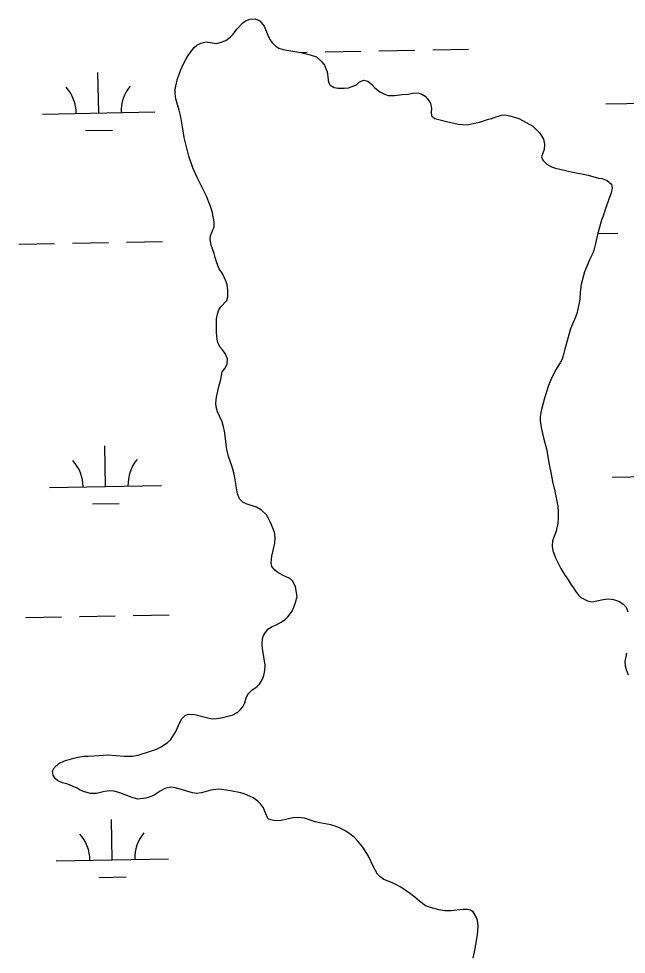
# Model space of a CAD drawing. Extents: x 3957609 to 3995875, y 234277 to 260273.
# Drawn here: x 3979456 to 3979998, y 247110 to 247943 of the extents above; entities that cross this region are included whole.
import ezdxf

# ---------------------------------------------------------------- set-up
doc = ezdxf.new("R2010")
doc.units = 0
doc.layers.add('V-TOPO-SHOR', color=7, linetype='Continuous')
doc.layers.add('V-WETL-SWMP', color=7, linetype='Continuous')

msp = doc.modelspace()

# ---------------------------------------------------------------- linework, layer by layer
at = {"layer": 'V-TOPO-SHOR'}
for points in [[(3979637.641, 247628.606), (3979639.883, 247631.783), (3979642.128, 247635.596), (3979642.468, 247640.478), (3979640.256, 247645.158), (3979637.827, 247648.353), (3979635.609, 247650.913), (3979633.713, 247654.743), (3979632.982, 247657.718), (3979632.582, 247663.77), (3979632.406, 247672.691), (3979632.525, 247675.983), (3979633.287, 247680.226), (3979634.36, 247683.513), (3979636.179, 247686.372), (3979641.616, 247692.297), (3979642.48, 247695.69), (3979642.505, 247701.636), (3979641.993, 247706.522), (3979640.522, 247710.457), (3979638.208, 247715.669), (3979634.938, 247720.565), (3979632.834, 247725.991), (3979631.261, 247730.562), (3979630.319, 247734.07), (3979627.909, 247741.619), (3979626.762, 247746.614), (3979627.094, 247750.114), (3979629.023, 247754.353), (3979630.311, 247757.853), (3979630.54, 247762.416), (3979628.982, 247770.494), (3979627.831, 247774.639), (3979623.52, 247785.168), (3979615.201, 247801.978), (3979611.519, 247810.381), (3979607.847, 247820.907), (3979603.771, 247837.381), (3979602.948, 247843.331), (3979600.769, 247855.973), (3979599.304, 247861.714), (3979596.267, 247871.919), (3979595.651, 247876.699), (3979595.77, 247880.203), (3979597.611, 247888.794), (3979598.901, 247892.931), (3979600.404, 247897.066), (3979603.085, 247903.108), (3979605.117, 247907.028), (3979607.255, 247910.628), (3979610.458, 247914.968), (3979612.698, 247917.507), (3979615.043, 247919.623), (3979618.556, 247921.626), (3979623.229, 247922.562), (3979632.464, 247921.355), (3979635.863, 247921.978), (3979640.967, 247923.764), (3979644.801, 247926.719), (3979647.361, 247929.576), (3979650.564, 247933.918), (3979655.895, 247939.523), (3979658.451, 247941.424), (3979662.28, 247943.001), (3979666.847, 247943.3), (3979671.191, 247941.371), (3979674.89, 247936.578), (3979678.148, 247928.708), (3979680.043, 247924.665), (3979682.05, 247921.896), (3979685.329, 247918.806), (3979687.977, 247917.2), (3979692.005, 247915.912), (3979695.294, 247915.154), (3979707.814, 247913.086), (3979716.087, 247911.247), (3979721.603, 247909.313), (3979725.834, 247905.473), (3979728.687, 247902.063), (3979730.055, 247899.086), (3979731.21, 247895.897), (3979732.447, 247886.761), (3979733.921, 247883.994), (3979737.311, 247882.069), (3979740.813, 247881.524), (3979746.228, 247881.395), (3979750.158, 247881.805), (3979757.387, 247884.428), (3979760.054, 247886.965), (3979763.882, 247888.649), (3979767.275, 247887.68), (3979770.874, 247884.586), (3979773.411, 247882.028), (3979777.96, 247878.079), (3979782.305, 247875.939), (3979785.38, 247874.759), (3979791.114, 247874.948), (3979797.807, 247875.665), (3979803.328, 247876.066), (3979807.156, 247877.006), (3979812.251, 247877.303)], [(3979812.251, 247877.303), (3979815.962, 247875.908), (3979818.504, 247874.198), (3979820.619, 247872.066), (3979823.151, 247868.021), (3979824.087, 247863.346), (3979823.861, 247859.95), (3979824.06, 247856.764), (3979827.128, 247854.308), (3979837.311, 247851.613), (3979847.815, 247849.342), (3979855.775, 247848.885), (3979863.851, 247850.443), (3979867.252, 247851.279), (3979874.906, 247853.69), (3979877.882, 247854.421), (3979881.711, 247855.891), (3979886.389, 247857.253), (3979889.363, 247857.667), (3979894.03, 247856.903), (3979901.984, 247854.322), (3979911.731, 247849.186), (3979914.272, 247847.584), (3979920.302, 247841.719), (3979922.2, 247839.057), (3979923.781, 247836.079), (3979924.826, 247831.508), (3979924.381, 247826.732), (3979922.231, 247820.158), (3979923.386, 247817.286), (3979926.982, 247813.661), (3979931.007, 247811.308), (3979934.72, 247810.127), (3979948.402, 247806.778), (3979963.787, 247803.956), (3979972.798, 247801.158), (3979976.196, 247800.827), (3979980.544, 247799.321), (3979984.351, 247795.909), (3979985.08, 247792.297), (3979984.107, 247788.16), (3979979.167, 247774.27), (3979977.23, 247768.227), (3979975.62, 247763.772), (3979971.852, 247750.941), (3979970.228, 247742.985), (3979968.716, 247737.15), (3979967.537, 247733.972), (3979965.286, 247729.095), (3979960.463, 247717.86), (3979959.492, 247714.467), (3979957.549, 247706.406), (3979956.459, 247699.721), (3979956.117, 247693.882), (3979955.57, 247689.956), (3979954.917, 247686.137), (3979953.623, 247680.832), (3979952.441, 247677.545), (3979947.833, 247667.16), (3979942.875, 247648.916), (3979942.117, 247645.312), (3979940.397, 247640.009), (3979939.111, 247637.253), (3979935.262, 247631.004), (3979931.091, 247623.058), (3979928.41, 247616.593), (3979924.861, 247605.247), (3979921.84, 247593.899), (3979920.971, 247588.912), (3979920.955, 247585.088), (3979921.78, 247579.245), (3979923.034, 247573.933), (3979923.761, 247569.894), (3979926.481, 247560.115), (3979928.866, 247546.197), (3979930.849, 247537.693), (3979931.99, 247531.211), (3979934.079, 247522.391), (3979936.159, 247512.19), (3979936.678, 247508.79), (3979937.083, 247504.436), (3979937.061, 247498.595), (3979936.723, 247494.03), (3979935.101, 247486.817), (3979931.881, 247478.336), (3979931.543, 247473.454), (3979932.27, 247469.415), (3979933.319, 247466.333), (3979934.474, 247463.142), (3979936.579, 247458.782), (3979939.426, 247453.461), (3979941.955, 247449.203), (3979945.754, 247443.455), (3979948.497, 247438.877), (3979950.504, 247436.322), (3979952.402, 247433.446), (3979955.148, 247429.932), (3979957.264, 247427.8), (3979963.091, 247424.697), (3979967.123, 247423.937), (3979971.479, 247424.662)], [(3979486.916, 247269.453), (3979486.4, 247272.959), (3979488.006, 247276.137), (3979492.055, 247279.836), (3979497.162, 247282.363), (3979505.559, 247284.665), (3979508.961, 247285.501), (3979514.484, 247286.435), (3979518.308, 247286.418), (3979527.866, 247286.912), (3979531.69, 247287.426), (3979535.407, 247287.518), (3979550.374, 247286.394), (3979557.699, 247286.471), (3979562.692, 247287.301), (3979574.708, 247291.18), (3979579.066, 247292.755), (3979583.322, 247294.754), (3979588.858, 247298.555), (3979591.841, 247301.197), (3979596.435, 247308.291), (3979599.761, 247316.348), (3979601.58, 247319.737), (3979604.99, 247322.803), (3979608.178, 247323.745), (3979613.274, 247323.405), (3979626.109, 247320.169), (3979629.078, 247319.626), (3979632.584, 247320.036), (3979638.214, 247320.97), (3979642.572, 247321.908), (3979646.505, 247322.952), (3979651.506, 247325.48), (3979653.851, 247327.913), (3979655.878, 247330.452), (3979657.805, 247333.948), (3979658.885, 247338.296), (3979661.023, 247342.111), (3979664.435, 247345.601), (3979668.48, 247348.239), (3979670.931, 247350.67), (3979673.497, 247355.014), (3979674.785, 247358.301), (3979675.654, 247362.755), (3979675.885, 247367.533), (3979673.397, 247382.408), (3979673.094, 247386.125), (3979673.432, 247391.007), (3979674.294, 247393.977), (3979678.245, 247399.482), (3979682.076, 247401.802), (3979685.161, 247403.171), (3979690.055, 247405.804), (3979693.889, 247408.444), (3979696.232, 247410.451), (3979699.863, 247415.428), (3979701.471, 247419.03), (3979702.974, 247423.165), (3979704.271, 247428.576), (3979703.031, 247437.18), (3979700.504, 247442.287), (3979697.965, 247444.632), (3979692.032, 247447.418), (3979687.157, 247449.986), (3979684.405, 247452.226), (3979681.976, 247455.421), (3979681.247, 247458.716), (3979681.908, 247464.66), (3979683.096, 247469.538), (3979684.397, 247476.223), (3979684.839, 247480.679), (3979684.536, 247484.609), (3979683.068, 247488.863), (3979680.649, 247494.608), (3979678.648, 247498.757), (3979677.067, 247501.311), (3979672.625, 247505.575), (3979668.07, 247508.247), (3979658.95, 247511.258), (3979655.878, 247512.757), (3979653.023, 247515.53), (3979651.238, 247520.21), (3979649.269, 247532.532), (3979648.227, 247537.528), (3979647.078, 247542.099), (3979646.22, 247545.097), (3979644.917, 247548.329), (3979643.279, 247553.199), (3979641.798, 247559.511), (3979641.116, 247563.996), (3979639.967, 247574.277), (3979638.823, 247579.718), (3979637.524, 247584.097), (3979633.547, 247593.096), (3979632.122, 247597.434), (3979631.923, 247600.854), (3979632.433, 247606.224), (3979634.659, 247615.624), (3979636.447, 247621.858), (3979636.992, 247625.53), (3979637.641, 247628.606)], [(3979971.479, 247424.662), (3979976.9, 247426.02), (3979981.891, 247426.426), (3979986.137, 247425.983), (3979991.543, 247424.156), (3979994.72, 247421.807), (3979997.47, 247419.143), (3979999.152, 247414.994)], [(3979997.835, 247378.263), (3979996.424, 247370.837), (3979996.62, 247366.907), (3979997.563, 247363.611), (3979999.348, 247358.932)], [(3979861.248, 247106.454), (3979863.087, 247115.154), (3979865.153, 247127.143), (3979865.61, 247134.893), (3979864.993, 247139.886), (3979864.049, 247142.755), (3979861.307, 247147.652), (3979858.765, 247149.253), (3979855.796, 247149.796), (3979851.972, 247149.812), (3979841.669, 247148.582), (3979835.934, 247148.498), (3979830.63, 247149.475), (3979823.206, 247151.523), (3979818.647, 247153.134), (3979813.355, 247157.189), (3979809.124, 247160.923), (3979805.313, 247163.913), (3979796.629, 247169.68), (3979792.181, 247172.142), (3979789.32, 247173.532), (3979781.476, 247176.539), (3979778.193, 247179.099), (3979776.08, 247181.337), (3979772.18, 247188.466), (3979767.863, 247197.404), (3979762.905, 247205.387), (3979758.36, 247210.714), (3979755.083, 247214.126), (3979751.485, 247217.007), (3979746.932, 247220.104), (3979742.8, 247222.14), (3979739.195, 247223.641), (3979734.319, 247225.253), (3979724.664, 247227.098), (3979720.528, 247227.962), (3979711.07, 247231.229), (3979705.018, 247231.786), (3979700.494, 247231.569), (3979690.186, 247229.148), (3979685.703, 247228.826), (3979682.117, 247229.478), (3979678.617, 247230.342), (3979675.461, 247237.256), (3979674.306, 247240.447), (3979671.877, 247243.855), (3979669.446, 247246.306), (3979665.318, 247249.403), (3979657.154, 247252.726), (3979654.08, 247253.693), (3979645.063, 247255.536), (3979637.424, 247256.734), (3979634.239, 247257.066), (3979627.44, 247256.034), (3979619.149, 247253.837), (3979614.793, 247253.218), (3979611.078, 247253.763), (3979595.915, 247258.285), (3979591.669, 247258.725), (3979586.568, 247257.474), (3979582.312, 247255.366), (3979576.883, 247251.778), (3979572.521, 247249.886), (3979569.438, 247249.048), (3979562.109, 247248.123), (3979556.593, 247249.738), (3979546.417, 247253.601), (3979541.434, 247255.321), (3979537.612, 247255.655), (3979532.726, 247254.826), (3979525.499, 247253.05), (3979520.401, 247253.071), (3979514.779, 247254.58), (3979511.177, 247256.188), (3979508.318, 247257.791), (3979504.289, 247259.614), (3979499.944, 247261.33), (3979495.276, 247262.622), (3979491.037, 247264.339), (3979488.708, 247266.473), (3979486.916, 247269.453)]]:
    msp.add_lwpolyline(points, dxfattribs=at)
at = {"layer": 'V-WETL-SWMP'}
for p, q in [((3979706.396, 247913.32), (3979713.23, 247913.444)), ((3979729.228, 247913.735), (3979761.222, 247914.317)), ((3979777.22, 247914.608), (3979809.214, 247915.19)), ((3979825.212, 247915.481), (3979857.206, 247916.062)), ((3979527.592, 247859.319), (3979526.937, 247895.313)), ((3979979.425, 247867.534), (3980079.408, 247869.352)), ((3979477.6, 247858.41), (3979577.583, 247860.228)), ((3979515.874, 247843.672), (3979539.87, 247844.108)), ((3979972.149, 247751.951), (3979990.114, 247752.278)), ((3979456.294, 247742.571), (3979488.289, 247743.153)), ((3979504.286, 247743.444), (3979536.281, 247744.026)), ((3979552.278, 247744.316), (3979584.273, 247744.898)), ((3979533.64, 247526.699), (3979532.985, 247562.693)), ((3979985.473, 247534.914), (3980085.456, 247536.732)), ((3979483.648, 247525.79), (3979583.631, 247527.608)), ((3979521.922, 247511.052), (3979545.918, 247511.488)), ((3979462.342, 247409.951), (3979494.337, 247410.533)), ((3979510.334, 247410.824), (3979542.329, 247411.406)), ((3979558.326, 247411.696), (3979590.321, 247412.278)), ((3979539.688, 247194.079), (3979539.033, 247230.073)), ((3979489.696, 247193.17), (3979589.679, 247194.988)), ((3979527.97, 247178.432), (3979551.966, 247178.868))]:
    msp.add_line(p, q, dxfattribs=at)
for points in [[(3979632.982, 247657.718), (3979632.582, 247663.771), (3979632.406, 247672.691), (3979632.525, 247675.982), (3979633.286, 247680.226), (3979634.361, 247683.513), (3979636.178, 247686.372), (3979641.617, 247692.296), (3979642.48, 247695.69), (3979642.504, 247701.636), (3979641.993, 247706.522), (3979640.523, 247710.457), (3979638.208, 247715.669), (3979634.937, 247720.566), (3979632.835, 247725.99), (3979631.261, 247730.562), (3979630.32, 247734.069), (3979627.909, 247741.618), (3979626.761, 247746.613), (3979627.094, 247750.115), (3979629.022, 247754.354), (3979630.311, 247757.853), (3979630.541, 247762.417), (3979628.982, 247770.493), (3979627.831, 247774.639), (3979623.52, 247785.168), (3979615.201, 247801.977), (3979611.519, 247810.38), (3979607.846, 247820.907), (3979603.772, 247837.381), (3979602.947, 247843.33), (3979600.768, 247855.974), (3979599.305, 247861.713), (3979596.268, 247871.919), (3979595.65, 247876.699), (3979595.77, 247880.202), (3979597.61, 247888.795), (3979598.901, 247892.931), (3979600.405, 247897.066), (3979603.084, 247903.107), (3979605.117, 247907.027), (3979607.255, 247910.628), (3979610.458, 247914.968), (3979612.698, 247917.508), (3979615.043, 247919.622), (3979618.555, 247921.625), (3979623.23, 247922.561), (3979632.463, 247921.356), (3979635.863, 247921.979), (3979640.967, 247923.763), (3979644.801, 247926.72), (3979647.361, 247929.577), (3979650.564, 247933.917), (3979655.895, 247939.523), (3979658.451, 247941.423), (3979662.28, 247943), (3979666.847, 247943.3), (3979671.192, 247941.371), (3979674.889, 247936.578), (3979678.148, 247928.708), (3979680.043, 247924.666), (3979682.049, 247921.897), (3979685.328, 247918.805), (3979687.976, 247917.201), (3979692.005, 247915.911), (3979695.294, 247915.154), (3979707.814, 247913.086), (3979716.088, 247911.247), (3979721.602, 247909.313), (3979725.833, 247905.474), (3979728.686, 247902.064), (3979730.054, 247899.086), (3979731.209, 247895.896), (3979732.446, 247886.76), (3979733.921, 247883.993), (3979737.311, 247882.068), (3979740.813, 247881.523), (3979746.227, 247881.395), (3979750.157, 247881.804), (3979757.388, 247884.429), (3979760.053, 247886.966), (3979763.882, 247888.649), (3979767.276, 247887.68), (3979770.873, 247884.586), (3979773.411, 247882.027), (3979777.96, 247878.08), (3979782.305, 247875.939), (3979785.379, 247874.759), (3979791.114, 247874.948), (3979797.806, 247875.664), (3979803.328, 247876.066), (3979807.155, 247877.006), (3979812.252, 247877.304), (3979815.963, 247875.908), (3979818.504, 247874.199), (3979820.619, 247872.067), (3979823.151, 247868.022), (3979824.087, 247863.346), (3979823.861, 247859.95), (3979824.06, 247856.764), (3979827.129, 247854.309)], [(3979827.129, 247854.309), (3979837.311, 247851.613), (3979847.814, 247849.341), (3979855.775, 247848.884), (3979863.851, 247850.443), (3979867.252, 247851.279), (3979874.906, 247853.69), (3979877.882, 247854.421), (3979881.711, 247855.892), (3979886.388, 247857.253), (3979889.362, 247857.666), (3979894.031, 247856.903), (3979901.984, 247854.323), (3979911.731, 247849.187), (3979914.273, 247847.584), (3979920.301, 247841.719), (3979922.201, 247839.057), (3979923.782, 247836.078), (3979924.825, 247831.508), (3979924.381, 247826.732), (3979922.231, 247820.158), (3979923.387, 247817.286), (3979926.982, 247813.662), (3979931.007, 247811.309), (3979934.719, 247810.126), (3979948.402, 247806.779), (3979963.786, 247803.956), (3979972.799, 247801.159), (3979976.196, 247800.826), (3979980.543, 247799.322), (3979984.351, 247795.909), (3979985.08, 247792.296), (3979984.107, 247788.159), (3979979.167, 247774.27), (3979977.231, 247768.226), (3979975.62, 247763.773), (3979971.852, 247750.941), (3979970.227, 247742.985), (3979968.716, 247737.151), (3979967.536, 247733.971), (3979965.286, 247729.096), (3979960.462, 247717.861), (3979959.493, 247714.467), (3979957.549, 247706.405), (3979956.46, 247699.721), (3979956.118, 247693.882), (3979955.571, 247689.956), (3979954.918, 247686.136), (3979953.623, 247680.833), (3979952.441, 247677.546), (3979947.833, 247667.16), (3979942.875, 247648.917), (3979942.117, 247645.311), (3979940.397, 247640.009), (3979939.111, 247637.253), (3979935.263, 247631.005), (3979931.09, 247623.058), (3979928.41, 247616.593), (3979924.86, 247605.246), (3979921.84, 247593.898), (3979920.971, 247588.911), (3979920.955, 247585.089), (3979921.781, 247579.246), (3979923.033, 247573.932), (3979923.76, 247569.894), (3979926.481, 247560.115), (3979928.866, 247546.196), (3979930.849, 247537.694), (3979931.99, 247531.212), (3979934.078, 247522.391), (3979936.16, 247512.19), (3979936.677, 247508.79), (3979937.084, 247504.435), (3979937.06, 247498.595), (3979936.723, 247494.031), (3979935.101, 247486.818), (3979931.881, 247478.337), (3979931.543, 247473.454), (3979932.27, 247469.416), (3979933.319, 247466.333), (3979934.474, 247463.143), (3979936.58, 247458.781), (3979939.425, 247453.461), (3979941.956, 247449.204), (3979945.755, 247443.455), (3979948.497, 247438.878), (3979950.504, 247436.321), (3979952.403, 247433.447), (3979955.149, 247429.932), (3979957.264, 247427.8), (3979963.091, 247424.697), (3979967.123, 247423.937), (3979971.479, 247424.663), (3979976.9, 247426.021), (3979981.891, 247426.425), (3979986.137, 247425.983), (3979991.544, 247424.156), (3979994.72, 247421.808), (3979997.47, 247419.142), (3979999.152, 247414.994)], [(3979518.308, 247286.419), (3979527.866, 247286.911), (3979531.69, 247287.426), (3979535.407, 247287.517), (3979550.373, 247286.394), (3979557.699, 247286.471), (3979562.693, 247287.3), (3979574.707, 247291.179), (3979579.066, 247292.754), (3979583.322, 247294.754), (3979588.858, 247298.554), (3979591.842, 247301.196), (3979596.436, 247308.291), (3979599.761, 247316.347), (3979601.579, 247319.738), (3979604.99, 247322.803), (3979608.179, 247323.745), (3979613.274, 247323.406), (3979626.108, 247320.169), (3979629.079, 247319.626), (3979632.584, 247320.036), (3979638.215, 247320.969), (3979642.572, 247321.907), (3979646.505, 247322.952), (3979651.506, 247325.48), (3979653.851, 247327.913), (3979655.879, 247330.453), (3979657.805, 247333.949), (3979658.884, 247338.297), (3979661.023, 247342.111), (3979664.435, 247345.601), (3979668.48, 247348.239), (3979670.932, 247350.671), (3979673.498, 247355.014), (3979674.786, 247358.3), (3979675.653, 247362.756), (3979675.885, 247367.533), (3979673.397, 247382.408), (3979673.094, 247386.125), (3979673.432, 247391.008), (3979674.294, 247393.977), (3979678.245, 247399.482), (3979682.077, 247401.803), (3979685.161, 247403.17), (3979690.056, 247405.805), (3979693.889, 247408.444), (3979696.233, 247410.451), (3979699.864, 247415.427), (3979701.471, 247419.03), (3979702.974, 247423.165), (3979704.27, 247428.575), (3979703.031, 247437.18), (3979700.504, 247442.287), (3979697.965, 247444.633), (3979692.031, 247447.418), (3979687.157, 247449.986), (3979684.405, 247452.227), (3979681.976, 247455.422), (3979681.247, 247458.717), (3979681.908, 247464.66), (3979683.096, 247469.539), (3979684.397, 247476.223), (3979684.84, 247480.68), (3979684.537, 247484.61), (3979683.068, 247488.863), (3979680.649, 247494.607), (3979678.649, 247498.756), (3979677.067, 247501.31), (3979672.625, 247505.575), (3979668.07, 247508.248), (3979658.951, 247511.258), (3979655.878, 247512.757), (3979653.023, 247515.53), (3979651.237, 247520.209), (3979649.269, 247532.533), (3979648.228, 247537.528), (3979647.079, 247542.098), (3979646.22, 247545.096), (3979644.917, 247548.329), (3979643.28, 247553.198), (3979641.798, 247559.511), (3979641.116, 247563.995), (3979639.968, 247574.277), (3979638.823, 247579.718), (3979637.524, 247584.098), (3979633.547, 247593.096), (3979632.121, 247597.434), (3979631.922, 247600.854), (3979632.433, 247606.224), (3979634.658, 247615.623), (3979636.446, 247621.858), (3979636.992, 247625.53), (3979637.641, 247628.606), (3979639.884, 247631.783), (3979642.129, 247635.596), (3979642.468, 247640.478), (3979640.257, 247645.159), (3979637.828, 247648.354), (3979635.609, 247650.912), (3979633.713, 247654.742), (3979632.982, 247657.718)], [(3979997.834, 247378.263), (3979996.424, 247370.836), (3979996.62, 247366.907), (3979997.562, 247363.611), (3979999.348, 247358.932)], [(3979861.247, 247106.455), (3979863.087, 247115.154), (3979865.153, 247127.144), (3979865.609, 247134.893), (3979864.993, 247139.885), (3979864.049, 247142.756), (3979861.308, 247147.651), (3979858.766, 247149.254), (3979855.796, 247149.797), (3979851.973, 247149.813), (3979841.669, 247148.581), (3979835.935, 247148.498), (3979830.631, 247149.475), (3979823.207, 247151.523), (3979818.648, 247153.134), (3979813.355, 247157.19), (3979809.123, 247160.923), (3979805.313, 247163.912), (3979796.63, 247169.681), (3979792.181, 247172.141), (3979789.32, 247173.533), (3979781.475, 247176.538), (3979778.194, 247179.099), (3979776.08, 247181.338), (3979772.18, 247188.467), (3979767.863, 247197.404), (3979762.905, 247205.387), (3979758.361, 247210.714), (3979755.084, 247214.125), (3979751.486, 247217.007), (3979746.933, 247220.104), (3979742.8, 247222.139), (3979739.196, 247223.64), (3979734.319, 247225.252), (3979724.664, 247227.097), (3979720.527, 247227.963), (3979711.069, 247231.229), (3979705.019, 247231.785), (3979700.495, 247231.569), (3979690.186, 247229.148), (3979685.704, 247228.827), (3979682.118, 247229.478), (3979678.618, 247230.342), (3979675.461, 247237.256), (3979674.306, 247240.446), (3979671.878, 247243.854), (3979669.446, 247246.306), (3979665.317, 247249.402), (3979657.155, 247252.726), (3979654.08, 247253.694), (3979645.063, 247255.536), (3979637.423, 247256.735), (3979634.239, 247257.067), (3979627.439, 247256.033), (3979619.149, 247253.837), (3979614.793, 247253.217), (3979611.079, 247253.763), (3979595.914, 247258.284), (3979591.669, 247258.726), (3979586.567, 247257.473), (3979582.312, 247255.367), (3979576.882, 247251.779), (3979572.521, 247249.886), (3979569.439, 247249.049), (3979562.109, 247248.123), (3979556.594, 247249.738), (3979546.417, 247253.602), (3979541.434, 247255.321), (3979537.613, 247255.655), (3979532.725, 247254.826), (3979525.498, 247253.05), (3979520.402, 247253.071), (3979514.78, 247254.58), (3979511.177, 247256.187), (3979508.317, 247257.792), (3979504.289, 247259.613), (3979499.943, 247261.33), (3979495.277, 247262.623), (3979491.037, 247264.339), (3979488.709, 247266.472), (3979486.917, 247269.452), (3979486.4, 247272.958), (3979488.006, 247276.137), (3979492.055, 247279.836), (3979497.162, 247282.364), (3979505.559, 247284.666), (3979508.96, 247285.501), (3979514.485, 247286.434), (3979518.308, 247286.419)]]:
    msp.add_lwpolyline(points, dxfattribs=at)
for centre, start, end in [((3979472.349, 247858.789), 0.269879, 41.813537), ((3979582.817, 247860.798), 140.269876, 181.813534), ((3979478.397, 247526.169), 0.269879, 41.813537), ((3979588.865, 247528.178), 140.269876, 181.813534), ((3979484.445, 247193.549), 0.269879, 41.813537), ((3979594.913, 247195.558), 140.269876, 181.813534)]:
    msp.add_arc(centre, 35.246, start, end, dxfattribs=at)

doc.saveas('drawing.dxf')
